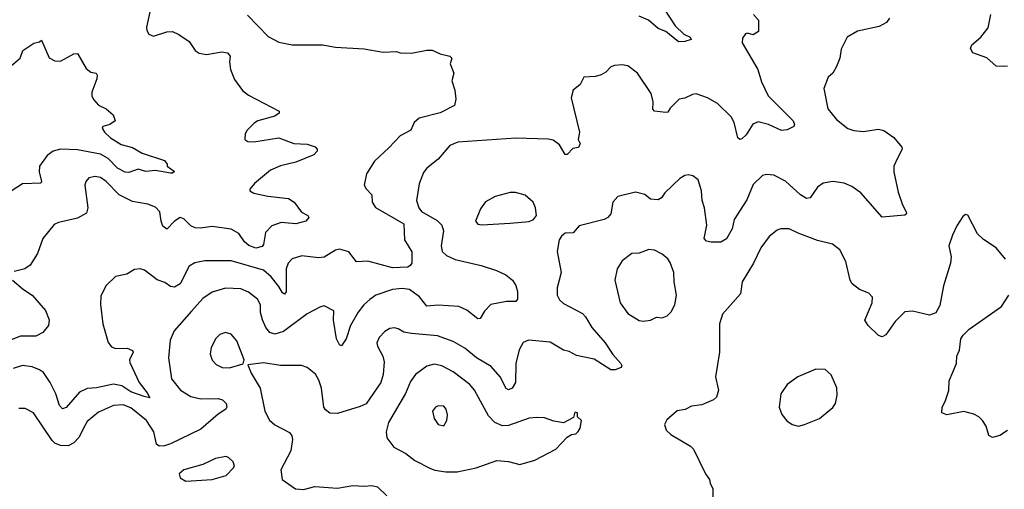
# Model space of a CAD drawing. Extents: x 1771496 to 1971148, y 471553 to 643630.
# Tile 539 of 656: x 1857120 to 1862309, y 622413 to 624887. Entities that reach past the tile are written whole.
import ezdxf

# ---------------------------------------------------------------- set-up
doc = ezdxf.new("R2010")
doc.units = 0

msp = doc.modelspace()

# ---------------------------------------------------------------- linework, layer by layer
at = {"layer": '0CON10XD'}
for points in [[(1860485, 624993.3), (1860574.3, 624855), (1860620.4, 624810.4), (1860652.5, 624795), (1860658, 624782), (1860625, 624772.5), (1860591.1, 624771.1), (1860525.3, 624825.3), (1860485, 624840.6), (1860434.4, 624885), (1860385, 624905.7)], [(1858320.7, 624910.7), (1858429.3, 624799.3), (1858485, 624769.4), (1858555, 624754.4), (1858715, 624754.2), (1858785, 624742.5), (1858935, 624734), (1859035, 624716.2), (1859105, 624720), (1859125, 624713.3), (1859185, 624710), (1859265, 624726.7), (1859293.6, 624726.4), (1859335, 624706.7), (1859387.5, 624695), (1859396.7, 624685), (1859388.8, 624655), (1859408, 624605), (1859397.5, 624565), (1859413.8, 624515), (1859418.8, 624468.8), (1859411.2, 624435), (1859335, 624396.4), (1859225, 624367.8), (1859199.4, 624345), (1859182, 624305), (1859125.3, 624274.7), (1859065, 624212.1), (1858989.1, 624140.9), (1858947.8, 624075), (1858935.7, 624015), (1858945.5, 623995.5), (1858976, 623965), (1858977.1, 623925), (1858995, 623897.1), (1859145, 623811.4), (1859147.4, 623727.4), (1859185.7, 623664.3), (1859186.2, 623605), (1859178.3, 623591.7), (1859166, 623584), (1859085, 623579.5), (1858955, 623614.3), (1858895, 623612), (1858853.6, 623663.6), (1858805, 623678.2), (1858785, 623672.3), (1858724.8, 623635.2), (1858695, 623632.8), (1858607.2, 623642.7), (1858555, 623626.4), (1858535, 623604.3), (1858523.5, 623575), (1858525, 623454), (1858515, 623441.4), (1858505, 623447.1), (1858485, 623482.1), (1858445, 623532.5), (1858405, 623568.2), (1858235, 623616.1), (1858095, 623617.1), (1858043.4, 623606.6), (1858012.3, 623587.7), (1857965, 623495.6), (1857935, 623477.8), (1857915, 623481.4), (1857885, 623502), (1857845, 623515.8), (1857777, 623567), (1857755, 623573.8), (1857725, 623570), (1857684.1, 623545.9), (1857625, 623533.8), (1857575, 623486.7), (1857547.3, 623432.7), (1857545.9, 623385.9), (1857557.5, 623285), (1857586.7, 623186.7), (1857604, 623164), (1857625, 623154.5), (1857686.4, 623156.4), (1857714.4, 623144.4), (1857718.6, 623135), (1857699.4, 623095), (1857700.7, 623080.7), (1857748.8, 622975), (1857791.2, 622921.2), (1857806.2, 622895), (1857775, 622901.1), (1857705, 622926.7), (1857658.5, 622958.5), (1857615, 622967.2), (1857525, 622946.7), (1857475, 622943.1), (1857435.3, 622924.7), (1857365, 622844.4), (1857345, 622836.7), (1857328.9, 622855), (1857310.7, 622915), (1857279.6, 622975), (1857245, 623027.3), (1857225, 623042.1), (1857185, 623058.2), (1857135, 623064.5), (1857085, 623049.5)], [(1857809.2, 624945), (1857788.3, 624848.3), (1857789.4, 624829.4), (1857800, 624810), (1857825, 624800.8), (1857895, 624823.5), (1857925, 624824.4), (1857959.3, 624809.3), (1858013, 624773), (1858044.4, 624724.4), (1858065, 624711.2), (1858105, 624703.8), (1858185, 624718.5), (1858215, 624712.9), (1858228.5, 624695), (1858225.6, 624665), (1858231.4, 624625), (1858251.2, 624571.2), (1858294.1, 624514.1), (1858325, 624490), (1858487.5, 624405), (1858486.7, 624395), (1858465, 624378), (1858375.5, 624354.5), (1858355, 624342.5), (1858319.2, 624305), (1858308, 624285), (1858306.7, 624255), (1858322.5, 624245), (1858353.6, 624243.6), (1858485, 624264.5), (1858565, 624235.6), (1858635, 624230.8), (1858677, 624217), (1858686.7, 624205), (1858686.7, 624195), (1858670, 624175), (1858575, 624136.7), (1858495, 624116.4), (1858442, 624095), (1858356.8, 624023.2), (1858333.3, 623995), (1858333.3, 623985), (1858353.3, 623973.3), (1858427, 623957), (1858536, 623945), (1858565.7, 623925), (1858605, 623873.3), (1858637.5, 623855), (1858643.3, 623845), (1858627.5, 623825), (1858575, 623810.8), (1858497.7, 623817.7), (1858448.8, 623801.2), (1858416, 623765), (1858405, 623702.5), (1858397.5, 623692.5), (1858365, 623682.7), (1858327.4, 623697.4), (1858305, 623717.1), (1858275, 623760.9), (1858235, 623782.9), (1858135, 623797.2), (1858072.2, 623787.8), (1858045, 623790.5), (1858021.6, 623801.6), (1857985, 623838.1), (1857965, 623844.4), (1857935, 623825.5), (1857895, 623782.5), (1857875, 623799.2), (1857866, 623826), (1857858.6, 623875), (1857835, 623900), (1857795, 623914.4), (1857715, 623928.6), (1857643.6, 623963.6), (1857575, 624034.2), (1857545, 624055.6), (1857518.3, 624061.7), (1857485, 624053.3), (1857468.8, 624035), (1857464, 624015), (1857478.2, 623895), (1857471.5, 623868.5), (1857425, 623840.8), (1857325, 623819.2), (1857302.1, 623807.9), (1857242, 623735), (1857214.4, 623655), (1857175.6, 623594.4), (1857147.5, 623575), (1857090.5, 623559.5)], [(1860986.7, 624915), (1861013.9, 624883.9), (1861012.5, 624825), (1860985, 624807.5), (1860956.1, 624816.1), (1860945, 624813.3), (1860929.5, 624790.5), (1860928, 624765), (1861009.4, 624625), (1861028.8, 624558.8), (1861065, 624485.7), (1861196, 624355), (1861203.8, 624335), (1861200, 624325), (1861165, 624306.2), (1861135, 624303.8), (1861065.3, 624335.3), (1861010.9, 624349.1), (1860983.3, 624336.7), (1860949.1, 624280.9), (1860925, 624258.8), (1860915, 624256.7), (1860904.4, 624264.4), (1860885.5, 624345), (1860869.5, 624375), (1860797.5, 624445), (1860745, 624475.7), (1860685, 624495.6), (1860665, 624493.3), (1860625, 624472.9), (1860595, 624468), (1860548.6, 624421.4), (1860535, 624400), (1860525, 624397.5), (1860464.4, 624404.4), (1860456, 624415), (1860458.5, 624455), (1860448.5, 624498.5), (1860375, 624606.2), (1860324.1, 624644.1), (1860295, 624650), (1860255, 624646.2), (1860235, 624638.8), (1860209.1, 624610.9), (1860185, 624596.2), (1860155, 624588), (1860092.5, 624585), (1860074.1, 624545.9), (1860036.7, 624515), (1860026, 624475), (1860070.8, 624295), (1860063.8, 624255), (1860073.3, 624235), (1860065, 624213.8), (1860035, 624208.8), (1860005, 624176.7), (1859995, 624176.7), (1859965, 624228), (1859932.1, 624252.1), (1859905, 624258.1), (1859735, 624263.6), (1859428, 624242), (1859386.6, 624223.4), (1859325, 624152.9), (1859265.8, 624105), (1859248.7, 624081.3), (1859225, 624022.5), (1859211.2, 623935), (1859223.5, 623895), (1859237, 623877), (1859319.1, 623829.1), (1859344.4, 623805), (1859352.5, 623775), (1859341.8, 623695), (1859346.9, 623665), (1859369.2, 623645), (1859415, 623622.7), (1859551.2, 623591.2), (1859633.3, 623565), (1859682.1, 623542.1), (1859716.2, 623515), (1859735, 623486.7), (1859744, 623455), (1859743.8, 623415), (1859735, 623402.5), (1859685, 623402.5), (1859603.2, 623386.8), (1859569.1, 623350.9), (1859547.1, 623312.9), (1859535, 623310.8), (1859475.8, 623355.8), (1859435, 623376.2), (1859325, 623383.6), (1859265, 623377.3), (1859226.6, 623426.6), (1859175, 623465.3), (1859135, 623471.3), (1859085, 623466.1), (1858996, 623435), (1858965, 623413.3), (1858933.3, 623385), (1858903.8, 623346.2), (1858863.9, 623275), (1858840.4, 623205), (1858815, 623168.8), (1858805, 623173.8), (1858789.5, 623205), (1858773.2, 623303.2), (1858775, 623352.5), (1858725, 623378.8), (1858705, 623374.2), (1858635, 623336.9), (1858510.6, 623245), (1858465, 623230.7), (1858438.6, 623238.6), (1858417.8, 623265), (1858399.2, 623305), (1858389.6, 623345), (1858389.5, 623385), (1858373.9, 623413.9), (1858325, 623451.8), (1858285, 623469.1), (1858205, 623473.1), (1858135, 623452.1), (1858085, 623418.5), (1858025, 623350.5), (1857933.1, 623246.9), (1857912.2, 623197.8), (1857904.6, 623105), (1857920.5, 622995), (1857967.1, 622935), (1858022.4, 622902.4), (1858075, 622889.6), (1858165, 622890.8), (1858188, 622885), (1858208, 622865), (1858211.2, 622845), (1858206.7, 622835), (1858165, 622809.2), (1858075, 622730.4), (1857915, 622651.5), (1857882.5, 622642.5), (1857855, 622640.6), (1857840.3, 622650.3), (1857826.7, 622715), (1857788.9, 622775), (1857705, 622841.5), (1857665, 622858.5), (1857615, 622854.5), (1857535, 622819.1), (1857475, 622770.6), (1857455.8, 622734.2), (1857433.3, 622686.7), (1857405, 622657.3), (1857375, 622642.1), (1857334.1, 622644.1), (1857305.9, 622655.9), (1857290.6, 622670.6), (1857192.9, 622815), (1857148.6, 622838.6), (1857115, 622838.2)], [(1861704, 624895), (1861687.4, 624872.6), (1861648.9, 624851.1), (1861535, 624827.1), (1861480, 624795), (1861448.3, 624731.7), (1861442.5, 624685), (1861425, 624640), (1861404.3, 624605.7), (1861381.2, 624585), (1861358, 624525), (1861378, 624418), (1861425, 624360.6), (1861485, 624314.4), (1861515, 624302.5), (1861565, 624297.8), (1861645, 624310), (1861674.1, 624304.1), (1861725.9, 624265.9), (1861768.8, 624215), (1861770, 624205), (1861746.7, 624156.7), (1861726.9, 624115), (1861726.7, 624085), (1861749.1, 623979.1), (1861771.8, 623911.8), (1861792, 623875), (1861793.3, 623865), (1861785, 623856.7), (1861665, 623846.2), (1861552.2, 623975), (1861505, 624007.7), (1861465, 624026), (1861405, 624034.6), (1861353.4, 624026.6), (1861324.7, 624005.3), (1861285, 623948), (1861265.6, 623944.4), (1861235, 623963.5), (1861155, 624035.7), (1861095, 624067.5), (1861055, 624070.8), (1861034.4, 624065.6), (1860985, 624018), (1860952.4, 623937.6), (1860885.4, 623835), (1860874.1, 623785), (1860845, 623732.5), (1860815, 623715.6), (1860764.6, 623715.4), (1860739.8, 623719.8), (1860727.7, 623735), (1860741.2, 623805), (1860728.6, 623895), (1860715.8, 623935), (1860712.5, 623985), (1860695, 624042.5), (1860667.5, 624065), (1860645, 624070), (1860625, 624066), (1860599.2, 624050.8), (1860520, 623975), (1860501.7, 623948.3), (1860485, 623938.8), (1860445, 623942), (1860415, 623966), (1860365, 623977.5), (1860272.5, 623955), (1860246.2, 623925), (1860234.3, 623865), (1860220, 623845), (1860200, 623835), (1860068.8, 623801.2), (1860036.6, 623763.4), (1859995, 623762), (1859975, 623746.7), (1859962.7, 623727.3), (1859951.9, 623665), (1859972.7, 623555), (1859952.1, 623475), (1859952.9, 623435), (1859965, 623410.6), (1859985, 623392.1), (1860085, 623339.1), (1860102.1, 623322.1), (1860134.6, 623265), (1860205.3, 623185.2), (1860245, 623122.5), (1860288, 623075), (1860293.3, 623065), (1860290, 623055), (1860257.9, 623042.1), (1860235, 623042.9), (1860148, 623098), (1860055, 623118.2), (1860015, 623138.8), (1859985, 623146.1), (1859915, 623187.8), (1859801.7, 623198.3), (1859773.6, 623186.4), (1859752.7, 623147.3), (1859734.6, 623075), (1859733.2, 622975), (1859715, 622945.6), (1859695, 622937.1), (1859683.1, 622943.1), (1859652, 623005), (1859605, 623060.4), (1859526.9, 623105), (1859465, 623156.5), (1859405, 623192.1), (1859321.2, 623221.2), (1859185, 623232.9), (1859145, 623241.1), (1859115, 623258.6), (1859095, 623262.9), (1859070.7, 623259.3), (1859044.2, 623245), (1859015, 623212), (1859001.4, 623185), (1859005, 623166.7), (1859034.4, 623115), (1859040.9, 623085), (1859035, 623017.5), (1859022.5, 622975), (1858945, 622863.3), (1858915, 622848.5), (1858795, 622812.9), (1858755, 622813.5), (1858731.1, 622831.1), (1858723.1, 622845), (1858710, 622945), (1858697, 622987), (1858678.6, 623018.6), (1858635, 623054.3), (1858605, 623064.3), (1858495, 623065.6), (1858405, 623079.4), (1858321.7, 623068.3), (1858340, 623025), (1858387.1, 622945), (1858412.5, 622825), (1858436.9, 622776.9)], [(1862325, 624642.9), (1862305, 624640), (1862265, 624642), (1862216.4, 624686.4), (1862142.5, 624712.5), (1862131.2, 624735), (1862138, 624755), (1862185, 624795.8), (1862222.9, 624845), (1862236.9, 624915)], [(1857065, 624635.7), (1857122, 624685), (1857136.2, 624725), (1857195, 624763.8), (1857225, 624770), (1857235, 624780), (1857275, 624686.7), (1857305, 624670), (1857335, 624668.6), (1857405, 624708), (1857425, 624708.8), (1857470.5, 624630.5), (1857495, 624610), (1857522.5, 624605), (1857528.8, 624595), (1857527.1, 624575), (1857499.2, 624505), (1857500.8, 624485), (1857510.8, 624465), (1857535, 624437.5), (1857575, 624417.1), (1857613.3, 624385), (1857622.5, 624355), (1857595.6, 624334.4), (1857557.5, 624325), (1857553.8, 624315), (1857566, 624295), (1857598.6, 624265), (1857655, 624230), (1857715, 624213.6), (1857765, 624184.2), (1857882.5, 624145), (1857896.7, 624126.7), (1857897.5, 624115), (1857935, 624087.5), (1857925, 624078.8), (1857915, 624078.8), (1857835, 624092.5), (1857785, 624087.1), (1857745, 624098.8), (1857695, 624082.7), (1857675, 624083.7), (1857634.9, 624104.9), (1857585.8, 624155), (1857545, 624177.8), (1857425, 624201.6), (1857335, 624204.6), (1857296, 624194), (1857265, 624171.9), (1857223.8, 624115), (1857222.2, 624085), (1857235.3, 624035), (1857230.8, 624025), (1857135, 624022.3), (1857039.6, 623960.4)], [(1859555.9, 623805.9), (1859705, 623814.2), (1859805, 623823.8), (1859827.5, 623835), (1859843.3, 623855), (1859838.8, 623895), (1859825, 623926.2), (1859783.2, 623963.2), (1859733, 623977), (1859705, 623976), (1859625, 623956.2), (1859575, 623926.7), (1859548.8, 623891.2), (1859522.5, 623825), (1859535, 623810), (1859555.9, 623805.9)], [(1862315.4, 623625.4), (1862265.6, 623685.6), (1862199.5, 623729.5), (1862168, 623758), (1862117, 623857), (1862105, 623860), (1862090.7, 623849.3), (1862059.3, 623800.7), (1862035, 623752.5), (1862015.8, 623695), (1862028.3, 623638.3), (1862025.6, 623605), (1861987.8, 623485), (1861969.7, 623380.3), (1861947.7, 623342.3), (1861915, 623330.8), (1861825, 623352), (1861785, 623348), (1861733.2, 623296.8), (1861685, 623226.7), (1861665, 623216.2), (1861645, 623223.8), (1861591.2, 623275), (1861573.9, 623303.9), (1861611.9, 623395), (1861614, 623425), (1861595.5, 623445.5), (1861546.2, 623465), (1861507.5, 623495), (1861497.1, 623515), (1861473.2, 623613.2), (1861442, 623675), (1861403.3, 623705), (1861325, 623723.5), (1861222.8, 623762.8), (1861175, 623784.4), (1861130, 623785), (1861111.4, 623778.6), (1861069.2, 623745), (1861025.6, 623685), (1860986.5, 623605), (1860927.3, 623505), (1860917.8, 623442.2), (1860823.6, 623335), (1860807.8, 623285), (1860808.6, 623135), (1860786, 623005), (1860802.5, 622935), (1860792.3, 622897.7), (1860775.9, 622884.1), (1860715, 622857.8), (1860659.7, 622850.3), (1860627.3, 622832.7), (1860585, 622825.8), (1860530.5, 622779.5), (1860517.5, 622755), (1860527.5, 622725), (1860551.2, 622701.2), (1860655, 622640.8), (1860671.4, 622625), (1860734.2, 622495), (1860755.8, 622465), (1860758, 622445), (1860772, 622415), (1860772, 622325)], [(1860405, 623298.1), (1860445, 623304), (1860475, 623320), (1860505, 623315.8), (1860532.7, 623327.3), (1860552.3, 623347.7), (1860572, 623385), (1860580.8, 623435), (1860568.6, 623505), (1860566.9, 623555), (1860548.6, 623608.6), (1860535, 623627.5), (1860505, 623650.8), (1860465, 623672.5), (1860435, 623675.7), (1860385, 623657.5), (1860345, 623655.8), (1860295, 623616.7), (1860268.8, 623575), (1860256, 623515), (1860283.6, 623395), (1860325, 623338.6), (1860385, 623302.2), (1860405, 623298.1)], [(1857082.5, 623515), (1857140, 623465), (1857185, 623435.8), (1857255.8, 623355), (1857275.4, 623305.4), (1857271.6, 623275), (1857241.9, 623238.1), (1857205, 623219.1), (1857165, 623219.6), (1857125, 623219.6), (1857075, 623200.6)], [(1862325, 622722.9), (1862285, 622695.8), (1862246.1, 622686.1), (1862226.4, 622696.4), (1862213.8, 622745), (1862193.8, 622775), (1862175, 622793.8), (1862147.9, 622807.9), (1862095, 622822.9), (1862005, 622804.3), (1861980, 622815), (1861981.2, 622845), (1861997.5, 622875), (1862016.1, 622933.9), (1862018, 622985), (1862056, 623075), (1862058.8, 623115), (1862072, 623145), (1862080, 623205), (1862091.2, 623225), (1862123.2, 623256.8), (1862294.2, 623375.8), (1862332, 623435)], [(1858225, 623053.1), (1858297, 623073), (1858302.5, 623095), (1858264.2, 623195), (1858235, 623230), (1858205, 623239.2), (1858175, 623228.6), (1858153.1, 623206.9), (1858129.7, 623160.3), (1858124.3, 623125), (1858133.6, 623093.6), (1858155, 623070.8), (1858187.5, 623055), (1858225, 623053.1)], [(1859425, 622504.4), (1859525.8, 622525.8), (1859635, 622564.3), (1859695, 622560), (1859755, 622543.3), (1859835, 622567.1), (1859946.1, 622623.9), (1860005, 622687.5), (1860028.3, 622701.7), (1860050, 622705), (1860063, 622717), (1860073.3, 622735), (1860080, 622775), (1860060, 622795), (1860060, 622815), (1860045, 622820), (1860038.3, 622791.7), (1859985, 622762.5), (1859935, 622771.2), (1859885, 622788.6), (1859845, 622791.4), (1859805, 622787.1), (1859695, 622749.5), (1859665, 622747.8), (1859624.2, 622765), (1859590.7, 622800.7), (1859516.2, 622935), (1859491.8, 622965), (1859405, 623031.8), (1859345, 623063.5), (1859305, 623071.5), (1859265, 623062.2), (1859205, 623018.1), (1859178.9, 622981.1), (1859153.3, 622916.8), (1859062.7, 622765), (1859051.9, 622715), (1859055, 622683.3), (1859092, 622635), (1859155, 622600.6), (1859202, 622565), (1859285, 622522.2), (1859307.1, 622512.9), (1859365, 622504.4), (1859425, 622504.4)], [(1861225, 622745.7), (1861255, 622754.2), (1861335, 622786.2), (1861405.9, 622844.1), (1861420, 622865), (1861428.3, 622908.3), (1861427, 622947), (1861395.7, 623015.7), (1861365, 623043.8), (1861315, 623045.8), (1861220, 623005), (1861163.8, 622965), (1861131.2, 622915), (1861122, 622845), (1861137, 622807), (1861163.4, 622773.4), (1861190, 622755), (1861225, 622745.7)], [(1859355, 622747.5), (1859371.2, 622775), (1859373.8, 622805), (1859368, 622835), (1859355, 622851.2), (1859325, 622852), (1859311.2, 622845), (1859296.2, 622825), (1859303.8, 622785), (1859325, 622753.8), (1859355, 622747.5)], [(1858436.9, 622776.9), (1858465, 622752.9), (1858541.7, 622711.7), (1858554, 622695), (1858557.1, 622675), (1858549.2, 622615), (1858496.7, 622515), (1858503.3, 622465), (1858572.5, 622415), (1858615, 622412), (1858675, 622427.8), (1858795, 622418.6), (1858875, 622432.9), (1858935, 622428.6), (1858975, 622433.3), (1859006, 622425), (1859055, 622377.5)], [(1857995, 622456.2), (1858135, 622463.8), (1858207.5, 622485), (1858246.7, 622525), (1858251.2, 622535), (1858245, 622557.5), (1858220.7, 622580.7), (1858205.9, 622585.9), (1858152.5, 622575), (1858085, 622543.8), (1857985, 622515.8), (1857960, 622495), (1857965, 622472.5), (1857995, 622456.2)]]:
    msp.add_lwpolyline(points, dxfattribs=at)

doc.saveas('drawing.dxf')
